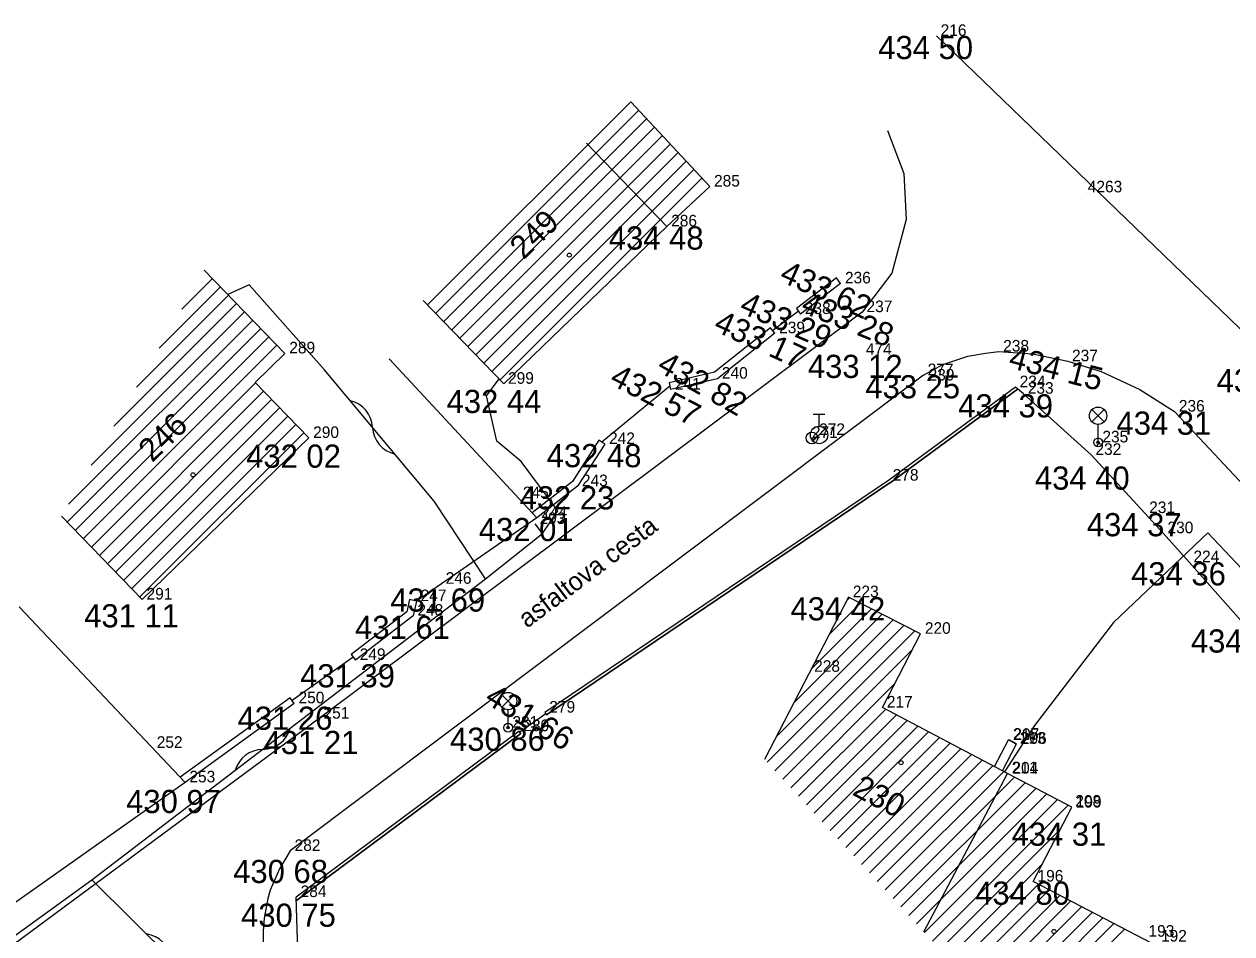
# Model space of a CAD drawing. Extents: x -559180 to -551373, y -1076947 to -1072071.
# Drawn here: x -554202 to -554149.9, y -1073644.6 to -1073605.4 of the extents above; entities that cross this region are included whole.
import ezdxf

# ---------------------------------------------------------------- set-up
doc = ezdxf.new("R2010")
doc.units = 0
for name, color, linetype in [('12_PLOTY', 7, 'Continuous'), ('13_PLOTY', 7, 'Continuous'), ('14_BUDOVY', 7, 'Continuous'), ('17_KOMUNIKACE', 7, 'Continuous'), ('18_POLOHOPIS', 7, 'Continuous'), ('1_VODA_ZN', 7, 'Continuous'), ('20_EL_ZN', 7, 'Continuous'), ('28_VODA', 7, 'Continuous'), ('2_VODOVOD', 7, 'Continuous'), ('30_SDEL_ZN', 7, 'Continuous'), ('32', 7, 'Continuous'), ('3_BODY', 7, 'Continuous'), ('47_ZN_STAV_OBJ$', 7, 'Continuous'), ('52_POPIS_UCELOVY', 7, 'Continuous'), ('54_C_POPISNA', 7, 'Continuous'), ('6_VYSKY', 7, 'Continuous')]:
    doc.layers.add(name, color=color, linetype=linetype)

# ---------------------------------------------------------------- blocks, each defined once
blk = doc.blocks.new('POINT_DISPLAY')
blk.add_line((0, 0), (0, 0))
blk = doc.blocks.new('LA')
at = {"layer": '20_EL_ZN'}
for p, q in [((-0.265, 1.415), (0.265, 0.885)), ((-0.265, 0.885), (0.265, 1.415)), ((0, 0), (0, 0.775))]:
    blk.add_line(p, q, dxfattribs=at)
for centre, radius in [((0, 1.15), 0.375), ((0, 0), 0.19), ((0, 0), 0.05)]:
    blk.add_circle(centre, radius, dxfattribs=at)
blk = doc.blocks.new('BZ')
at = {"layer": '47_ZN_STAV_OBJ$'}
blk.add_circle((0, 0), 0.0875, dxfattribs=at)
blk = doc.blocks.new('SV')
at = {"layer": '1_VODA_ZN'}
blk.add_circle((0, 0), 0.25, dxfattribs=at)
blk = doc.blocks.new('HYP')
at = {"layer": '1_VODA_ZN'}
for p, q in [((-0.25, 0.9), (0.25, 0.9)), ((0, 0.375), (0, 0.9)), ((-0.265, -0.265), (0.265, 0.265))]:
    blk.add_line(p, q, dxfattribs=at)
blk.add_circle((0, 0), 0.375, dxfattribs=at)
blk = doc.blocks.new('SDEP')
at = {"layer": '30_SDEL_ZN'}
for centre, radius, start, end in [((0.75, -1.001), 1.251, 53.1529, 126.8469), ((2.25, 1), 1.25, 233.13, 306.8698)]:
    blk.add_arc(centre, radius, start, end, dxfattribs=at)

msp = doc.modelspace()

# ---------------------------------------------------------------- linework, layer by layer
at = {"layer": '12_PLOTY'}
for p, q in [((-554166.931, -1073616.301), (-554168.661, -1073617.621)), ((-554166.75, -1073616.54), (-554166.931, -1073616.301)), ((-554166.75, -1073616.54), (-554168.48, -1073617.86)), ((-554168.57, -1073617.74), (-554169.683, -1073618.572)), ((-554168.661, -1073617.621), (-554168.48, -1073617.86)), ((-554169.776, -1073618.454), (-554172.194, -1073620.372)), ((-554169.59, -1073618.69), (-554169.776, -1073618.454)), ((-554169.59, -1073618.69), (-554172.06, -1073620.65)), ((-554179.86, -1073626.66), (-554186.24, -1073619.796)), ((-554172.194, -1073620.372), (-554174.157, -1073620.827)), ((-554172.06, -1073620.65), (-554174.09, -1073621.12)), ((-554174.124, -1073620.974), (-554177.056, -1073623.388)), ((-554174.157, -1073620.827), (-554174.09, -1073621.12)), ((-554159.21, -1073621.02), (-554164.69, -1073625.05)), ((-554159.138, -1073621.116), (-554164.618, -1073625.146)), ((-554164.618, -1073625.146), (-554159.138, -1073621.116)), ((-554158.86, -1073621.3), (-554159.21, -1073621.02)), ((-554155.94, -1073623.94), (-554158.86, -1073621.3)), ((-554177.182, -1073623.307), (-554178.325, -1073625.085)), ((-554176.93, -1073623.47), (-554177.182, -1073623.307)), ((-554176.93, -1073623.47), (-554178.1, -1073625.29)), ((-554155.94, -1073623.94), (-554153.62, -1073626.45)), ((-554178.325, -1073625.085), (-554180.065, -1073626.439)), ((-554178.1, -1073625.29), (-554179.86, -1073626.66)), ((-554164.69, -1073625.05), (-554179.51, -1073635.06)), ((-554164.622, -1073625.149), (-554179.442, -1073635.159)), ((-554179.442, -1073635.159), (-554164.622, -1073625.149)), ((-554179.86, -1073626.66), (-554183.98, -1073629.5)), ((-554152.83, -1073627.32), (-554153.62, -1073626.45)), ((-554151.71, -1073628.57), (-554152.83, -1073627.32)), ((-554149.13, -1073631.47), (-554151.71, -1073628.57)), ((-554183.98, -1073629.5), (-554185.06, -1073630.25)), ((-554195.04, -1073638.07), (-554202.205, -1073630.498)), ((-554185.352, -1073630.184), (-554185.468, -1073630.707)), ((-554185.06, -1073630.25), (-554185.352, -1073630.184)), ((-554185.06, -1073630.25), (-554185.2, -1073630.88)), ((-554185.468, -1073630.707), (-554187.872, -1073632.551)), ((-554185.2, -1073630.88), (-554187.69, -1073632.79)), ((-554187.781, -1073632.67), (-554190.418, -1073634.538)), ((-554187.872, -1073632.551), (-554187.69, -1073632.79)), ((-554190.505, -1073634.417), (-554195.248, -1073637.851)), ((-554190.33, -1073634.66), (-554195.04, -1073638.07)), ((-554190.33, -1073634.66), (-554190.505, -1073634.417)), ((-554179.476, -1073635.11), (-554180.594, -1073635.908)), ((-554179.51, -1073635.06), (-554179.442, -1073635.159)), ((-554180.63, -1073635.86), (-554190.24, -1073643.02)), ((-554180.558, -1073635.956), (-554190.235, -1073643.166)), ((-554190.235, -1073643.166), (-554180.558, -1073635.956)), ((-554180.558, -1073635.956), (-554180.63, -1073635.86)), ((-554195.04, -1073638.07), (-554213.23, -1073650.92)), ((-554190.13, -1073646.58), (-554190.24, -1073643.02))]:
    msp.add_line(p, q, dxfattribs=at)
at = {"layer": '13_PLOTY'}
for p, q in [((-554182.04, -1073621.39), (-554181.493, -1073620.66)), ((-554181.59, -1073623.34), (-554182.04, -1073621.39)), ((-554180.54, -1073624.22), (-554181.59, -1073623.34)), ((-554178.96, -1073626.36), (-554180.54, -1073624.22)), ((-554179.62, -1073627.33), (-554178.96, -1073626.36)), ((-554182.07, -1073629.29), (-554179.62, -1073627.33)), ((-554206.37, -1073647.54), (-554199.06, -1073642.28)), ((-554199.06, -1073642.28), (-554191.833, -1073649.441))]:
    msp.add_line(p, q, dxfattribs=at)
at = {"layer": '14_BUDOVY'}
for p, q in [((-554175.805, -1073608.698), (-554172.4, -1073612.36)), ((-554177.721, -1073610.481), (-554174.25, -1073614.08)), ((-554172.4, -1073612.36), (-554174.25, -1073614.08)), ((-554174.25, -1073614.08), (-554181.29, -1073620.87)), ((-554194.21, -1073615.969), (-554190.73, -1073619.56)), ((-554184.761, -1073617.271), (-554181.29, -1073620.87)), ((-554192.023, -1073620.813), (-554190.73, -1073619.56)), ((-554192.023, -1073620.813), (-554189.7, -1073623.21)), ((-554196.89, -1073630.18), (-554189.7, -1073623.21)), ((-554200.37, -1073626.59), (-554196.89, -1073630.18)), ((-554166.41, -1073630.08), (-554170.039, -1073637.078)), ((-554163.3, -1073631.66), (-554166.41, -1073630.08)), ((-554164.94, -1073634.84), (-554163.3, -1073631.66)), ((-554159.55, -1073637.68), (-554164.94, -1073634.84)), ((-554163.155, -1073644.521), (-554159.55, -1073637.68)), ((-554156.778, -1073639.137), (-554159.55, -1073637.68)), ((-554158.44, -1073642.35), (-554156.778, -1073639.137)), ((-554152.98, -1073645.2), (-554158.44, -1073642.35))]:
    msp.add_line(p, q, dxfattribs=at)
at = {"layer": '17_KOMUNIKACE'}
for p, q in [((-554148.14, -1073619.83), (-554162.62, -1073605.86)), ((-554165.82, -1073617.78), (-554189.25, -1073635.32)), ((-554163.18, -1073620.5), (-554190.5, -1073641.03)), ((-554143.16, -1073631.89), (-554152.34, -1073622.07)), ((-554189.25, -1073635.32), (-554211.87, -1073652.03))]:
    msp.add_line(p, q, dxfattribs=at)
for points in [[(-554164.73, -1073609.948), (-554164.024, -1073611.797), (-554163.923, -1073613.786), (-554164.546, -1073616.095), (-554165.82, -1073617.78)], [(-554163.18, -1073620.5), (-554162.337, -1073620.035), (-554161.263, -1073619.68), (-554160.499, -1073619.544), (-554159.92, -1073619.48)], [(-554159.92, -1073619.48), (-554158.463, -1073619.584), (-554156.95, -1073619.9)], [(-554156.95, -1073619.9), (-554155.514, -1073620.345), (-554153.843, -1073621.117), (-554152.34, -1073622.07)], [(-554190.5, -1073641.03), (-554190.961, -1073641.803), (-554191.372, -1073642.726), (-554191.469, -1073643.075), (-554191.624, -1073643.935), (-554191.67, -1073644.493), (-554191.67, -1073645.12)]]:
    msp.add_lwpolyline(points, dxfattribs=at)
at = {"layer": '18_POLOHOPIS'}
for p, q in [((-554192.282, -1073616.608), (-554193.194, -1073617.018)), ((-554189.04, -1073620.25), (-554192.282, -1073616.608)), ((-554184.29, -1073625.93), (-554189.04, -1073620.25)), ((-554182.07, -1073629.29), (-554184.29, -1073625.93)), ((-554179.62, -1073627.33), (-554179.93, -1073626.92)), ((-554150.9, -1073627.3), (-554154.98, -1073631.17)), ((-554147.86, -1073630.53), (-554150.9, -1073627.3)), ((-554199.06, -1073642.28), (-554182.07, -1073629.29)), ((-554154.98, -1073631.17), (-554158.39, -1073635.61)), ((-554158.39, -1073635.61), (-554159.68, -1073637.61)), ((-554160.109, -1073637.386), (-554159.5, -1073636.23)), ((-554159.2, -1073636.4), (-554159.5, -1073636.23)), ((-554159.16, -1073636.41), (-554159.48, -1073636.24)), ((-554159.769, -1073637.565), (-554159.16, -1073636.41))]:
    msp.add_line(p, q, dxfattribs=at)
at = {"layer": '2_VODOVOD'}
for q in [(-554167.99, -1073623.21), (-554167.68, -1073623.08)]:
    msp.add_line((-554167.94, -1073623.276), q, dxfattribs=at)
at = {"layer": '32'}
for p, q in [((-554184.573, -1073617.466), (-554175.805, -1073608.698)), ((-554184.226, -1073617.826), (-554175.464, -1073609.064)), ((-554183.879, -1073618.186), (-554175.124, -1073609.431)), ((-554183.532, -1073618.546), (-554174.783, -1073609.797)), ((-554183.184, -1073618.906), (-554174.442, -1073610.164)), ((-554182.837, -1073619.266), (-554174.102, -1073610.53)), ((-554182.49, -1073619.626), (-554173.761, -1073610.896)), ((-554182.143, -1073619.986), (-554173.42, -1073611.263)), ((-554181.796, -1073620.346), (-554173.079, -1073611.629)), ((-554181.449, -1073620.706), (-554172.739, -1073611.996)), ((-554195.186, -1073617.653), (-554193.862, -1073616.328)), ((-554197.139, -1073621.02), (-554193.166, -1073617.046)), ((-554196.163, -1073619.336), (-554193.514, -1073616.687)), ((-554198.116, -1073622.703), (-554192.818, -1073617.405)), ((-554199.092, -1073624.387), (-554192.47, -1073617.765)), ((-554200.129, -1073626.838), (-554191.774, -1073618.483)), ((-554200.068, -1073626.07), (-554192.122, -1073618.124)), ((-554199.781, -1073627.197), (-554191.426, -1073618.842)), ((-554199.433, -1073627.556), (-554191.078, -1073619.201)), ((-554199.085, -1073627.915), (-554192.003, -1073620.833)), ((-554198.737, -1073628.274), (-554191.655, -1073621.192)), ((-554198.389, -1073628.633), (-554191.307, -1073621.552)), ((-554198.041, -1073628.993), (-554190.959, -1073621.911)), ((-554197.693, -1073629.352), (-554190.611, -1073622.27)), ((-554197.345, -1073629.711), (-554190.263, -1073622.629)), ((-554196.997, -1073630.07), (-554189.915, -1073622.988)), ((-554168.01, -1073633.165), (-554165.425, -1073630.58)), ((-554167.248, -1073631.696), (-554165.894, -1073630.342)), ((-554166.487, -1073630.228), (-554166.363, -1073630.104)), ((-554169.533, -1073636.103), (-554164.487, -1073631.057)), ((-554168.772, -1073634.634), (-554164.956, -1073630.819)), ((-554169.925, -1073637.201), (-554164.018, -1073631.295)), ((-554169.585, -1073637.569), (-554163.55, -1073631.533)), ((-554169.245, -1073637.936), (-554163.652, -1073632.343)), ((-554168.905, -1073638.303), (-554164.405, -1073633.803)), ((-554168.566, -1073638.671), (-554164.806, -1073634.911)), ((-554168.226, -1073639.038), (-554164.343, -1073635.155)), ((-554167.886, -1073639.405), (-554163.88, -1073635.399)), ((-554167.546, -1073639.773), (-554163.416, -1073635.643)), ((-554167.207, -1073640.14), (-554162.953, -1073635.887)), ((-554166.867, -1073640.507), (-554162.49, -1073636.131)), ((-554166.527, -1073640.875), (-554162.027, -1073636.375)), ((-554166.187, -1073641.242), (-554161.564, -1073636.619)), ((-554165.847, -1073641.609), (-554161.101, -1073636.863)), ((-554165.508, -1073641.977), (-554160.638, -1073637.107)), ((-554165.168, -1073642.344), (-554160.175, -1073637.351)), ((-554164.828, -1073642.711), (-554159.712, -1073637.595)), ((-554164.488, -1073643.079), (-554159.25, -1073637.841)), ((-554164.149, -1073643.446), (-554158.79, -1073638.088)), ((-554163.809, -1073643.813), (-554158.33, -1073638.334)), ((-554163.469, -1073644.181), (-554157.869, -1073638.581)), ((-554163.129, -1073644.548), (-554157.409, -1073638.828)), ((-554162.789, -1073644.915), (-554156.949, -1073639.075)), ((-554162.45, -1073645.283), (-554157.286, -1073640.119)), ((-554162.11, -1073645.65), (-554158.044, -1073641.584)), ((-554161.77, -1073646.017), (-554158.218, -1073642.466)), ((-554161.43, -1073646.385), (-554157.754, -1073642.708)), ((-554161.091, -1073646.752), (-554157.289, -1073642.951)), ((-554160.751, -1073647.119), (-554156.825, -1073643.193)), ((-554160.411, -1073647.487), (-554156.36, -1073643.436)), ((-554160.071, -1073647.854), (-554155.895, -1073643.678)), ((-554159.731, -1073648.221), (-554155.431, -1073643.921)), ((-554159.392, -1073648.589), (-554154.966, -1073644.163)), ((-554159.052, -1073648.956), (-554154.502, -1073644.406))]:
    msp.add_line(p, q, dxfattribs=at)

# ---------------------------------------------------------------- block references
at = {"layer": '1_VODA_ZN'}
for name, p in [('POINT_DISPLAY', (-554162.62, -1073605.86)), ('POINT_DISPLAY', (-554172.4, -1073612.36)), ('POINT_DISPLAY', (-554172.397, -1073612.342)), ('POINT_DISPLAY', (-554172.39, -1073612.36)), ('POINT_DISPLAY', (-554156.085, -1073612.611)), ('POINT_DISPLAY', (-554156.085, -1073612.611)), ('POINT_DISPLAY', (-554174.25, -1073614.08)), ('POINT_DISPLAY', (-554166.75, -1073616.54)), ('POINT_DISPLAY', (-554168.48, -1073617.86)), ('POINT_DISPLAY', (-554165.82, -1073617.78)), ('POINT_DISPLAY', (-554169.59, -1073618.69)), ('POINT_DISPLAY', (-554190.73, -1073619.56)), ('POINT_DISPLAY', (-554165.66, -1073619.62)), ('POINT_DISPLAY', (-554159.92, -1073619.48)), ('POINT_DISPLAY', (-554156.95, -1073619.9)), ('POINT_DISPLAY', (-554172.06, -1073620.65)), ('POINT_DISPLAY', (-554163.18, -1073620.5)), ('POINT_DISPLAY', (-554181.29, -1073620.87)), ('POINT_DISPLAY', (-554174.09, -1073621.12)), ('POINT_DISPLAY', (-554163.14, -1073620.73)), ('POINT_DISPLAY', (-554159.21, -1073621.02)), ('POINT_DISPLAY', (-554158.86, -1073621.3)), ('HYP', (-554167.68, -1073623.08)), ('POINT_DISPLAY', (-554152.34, -1073622.07)), ('POINT_DISPLAY', (-554189.7, -1073623.21)), ('SV', (-554167.99, -1073623.21)), ('POINT_DISPLAY', (-554167.99, -1073623.21)), ('POINT_DISPLAY', (-554167.68, -1073623.08)), ('POINT_DISPLAY', (-554176.93, -1073623.47)), ('POINT_DISPLAY', (-554155.64, -1073623.4)), ('POINT_DISPLAY', (-554155.94, -1073623.94)), ('POINT_DISPLAY', (-554178.1, -1073625.29)), ('POINT_DISPLAY', (-554164.69, -1073625.05)), ('POINT_DISPLAY', (-554180.65, -1073625.81)), ('POINT_DISPLAY', (-554179.93, -1073626.92)), ('POINT_DISPLAY', (-554179.86, -1073626.66)), ('POINT_DISPLAY', (-554153.62, -1073626.45)), ('POINT_DISPLAY', (-554152.83, -1073627.32)), ('POINT_DISPLAY', (-554151.71, -1073628.57)), ('POINT_DISPLAY', (-554183.98, -1073629.5)), ('POINT_DISPLAY', (-554166.41, -1073630.08)), ('POINT_DISPLAY', (-554196.89, -1073630.18)), ('POINT_DISPLAY', (-554185.06, -1073630.25)), ('POINT_DISPLAY', (-554185.2, -1073630.88)), ('POINT_DISPLAY', (-554163.3, -1073631.66)), ('POINT_DISPLAY', (-554187.69, -1073632.79)), ('POINT_DISPLAY', (-554168.08, -1073633.3)), ('POINT_DISPLAY', (-554190.33, -1073634.66)), ('POINT_DISPLAY', (-554179.51, -1073635.06)), ('POINT_DISPLAY', (-554164.94, -1073634.84)), ('POINT_DISPLAY', (-554189.25, -1073635.32)), ('POINT_DISPLAY', (-554181.1, -1073635.71)), ('POINT_DISPLAY', (-554180.63, -1073635.86)), ('POINT_DISPLAY', (-554159.5, -1073636.23)), ('POINT_DISPLAY', (-554159.48, -1073636.24)), ('POINT_DISPLAY', (-554196.45, -1073636.58)), ('POINT_DISPLAY', (-554159.2, -1073636.4)), ('POINT_DISPLAY', (-554159.16, -1073636.41)), ('POINT_DISPLAY', (-554159.55, -1073637.68)), ('POINT_DISPLAY', (-554159.52, -1073637.69)), ('POINT_DISPLAY', (-554195.04, -1073638.07)), ('POINT_DISPLAY', (-554156.81, -1073639.12)), ('POINT_DISPLAY', (-554156.79, -1073639.16)), ('POINT_DISPLAY', (-554190.5, -1073641.03)), ('POINT_DISPLAY', (-554198.809, -1073642.341)), ('POINT_DISPLAY', (-554158.44, -1073642.35)), ('POINT_DISPLAY', (-554190.24, -1073643.02))]:
    msp.add_blockref(name, p, dxfattribs=at)
at = {"layer": '20_EL_ZN'}
for p in [(-554155.64, -1073623.4), (-554181.1, -1073635.71)]:
    msp.add_blockref('LA', p, dxfattribs=at)
at = {"layer": '28_VODA'}
msp.add_blockref('POINT_DISPLAY', (-554156.085, -1073612.611), dxfattribs=at)
at = {"layer": '30_SDEL_ZN'}
for p, xscale, yscale, rotation in [((-554187.911, -1073621.6), 0.9999988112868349, 0.9999988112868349, -50.09543061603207), ((-554192.885, -1073637.559), 1.0000000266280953, 1.0000000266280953, 37.400419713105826), ((-554196.707, -1073644.612), 1.000002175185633, 1.0000021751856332, -44.73719707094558)]:
    msp.add_blockref('SDEP', p, dxfattribs=dict(at, xscale=xscale, yscale=yscale, rotation=rotation))
at = {"layer": '32'}
for p in [(-554175.805, -1073608.698), (-554194.21, -1073615.969)]:
    msp.add_blockref('POINT_DISPLAY', p, dxfattribs=at)
at = {"layer": '47_ZN_STAV_OBJ$'}
for p in [(-554178.458, -1073615.319), (-554194.7, -1073624.801), (-554164.14, -1073637.223), (-554157.542, -1073644.504)]:
    msp.add_blockref('BZ', p, dxfattribs=at)

# ---------------------------------------------------------------- texts
at = {"layer": '3_BODY'}
for s, p in [(' 216', (-554162.62, -1073605.86)), (' 285', (-554172.4, -1073612.36)), ('4263', (-554156.085, -1073612.611)), (' 286', (-554174.25, -1073614.08)), (' 236', (-554166.75, -1073616.54)), (' 238', (-554168.48, -1073617.86)), (' 237', (-554165.82, -1073617.78)), (' 239', (-554169.59, -1073618.69)), (' 289', (-554190.73, -1073619.56)), ('474', (-554165.66, -1073619.62)), (' 238', (-554159.92, -1073619.48)), (' 237', (-554156.95, -1073619.9)), (' 240', (-554172.06, -1073620.65)), (' 277', (-554163.18, -1073620.5)), (' 299', (-554181.29, -1073620.87)), (' 241', (-554174.09, -1073621.12)), (' 239', (-554163.14, -1073620.73)), (' 234', (-554159.21, -1073621.02)), (' 233', (-554158.86, -1073621.3)), (' 236', (-554152.34, -1073622.07)), (' 290', (-554189.7, -1073623.21)), ('271', (-554167.99, -1073623.21)), ('272', (-554167.68, -1073623.08)), (' 242', (-554176.93, -1073623.47)), (' 235', (-554155.64, -1073623.4)), (' 232', (-554155.94, -1073623.94)), (' 243', (-554178.1, -1073625.29)), (' 278', (-554164.69, -1073625.05)), (' 245', (-554180.65, -1073625.81)), (' 293', (-554179.93, -1073626.92)), (' 244', (-554179.86, -1073626.66)), (' 231', (-554153.62, -1073626.45)), (' 230', (-554152.83, -1073627.32)), (' 224', (-554151.71, -1073628.57)), (' 246', (-554183.98, -1073629.5)), (' 291', (-554196.89, -1073630.18)), (' 247', (-554185.06, -1073630.25)), (' 223', (-554166.41, -1073630.08)), (' 248', (-554185.2, -1073630.88)), (' 220', (-554163.3, -1073631.66)), (' 249', (-554187.69, -1073632.79)), (' 228', (-554168.08, -1073633.3)), (' 250', (-554190.33, -1073634.66)), (' 279', (-554179.51, -1073635.06)), (' 217', (-554164.94, -1073634.84)), (' 251', (-554189.25, -1073635.32)), (' 281', (-554181.1, -1073635.71)), (' 280', (-554180.63, -1073635.86)), (' 215', (-554159.5, -1073636.23)), (' 207', (-554159.48, -1073636.24)), (' 252', (-554196.45, -1073636.58)), (' 213', (-554159.2, -1073636.4)), (' 206', (-554159.16, -1073636.41)), (' 211', (-554159.55, -1073637.68)), (' 204', (-554159.52, -1073637.69)), (' 253', (-554195.04, -1073638.07)), (' 208', (-554156.81, -1073639.12)), (' 199', (-554156.79, -1073639.16)), (' 282', (-554190.5, -1073641.03)), (' 196', (-554158.44, -1073642.35)), (' 284', (-554190.24, -1073643.02)), (' 193', (-554153.65, -1073644.73)), (' 192', (-554153.11, -1073644.94))]:
    msp.add_text(s, height=0.5, dxfattribs=at).set_placement(p)
at = {"layer": '52_POPIS_UCELOVY'}
msp.add_text('asfaltova cesta', height=0.79999, rotation=36.9235, dxfattribs=at).set_placement((-554180.28, -1073631.439))
at = {"layer": '54_C_POPISNA'}
for s, rotation, p in [('249', 43.9644, (-554180.435, -1073615.546)), ('246', 44.1099, (-554196.458, -1073624.295)), ('230', 332.2152, (-554166.294, -1073638.586))]:
    msp.add_text(s, height=1, rotation=rotation, dxfattribs=at).set_placement(p)
at = {"layer": '6_VYSKY'}
for s, p in [('434 50', (-554165.125, -1073606.86)), ('434 48', (-554176.755, -1073615.08)), ('433 12', (-554168.165, -1073620.62)), ('433 25', (-554165.685, -1073621.5)), ('434 40', (-554150.524, -1073621.233)), ('432 44', (-554183.755, -1073622.132)), ('434 39', (-554161.675, -1073622.322)), ('434 31', (-554154.845, -1073623.07)), ('432 02', (-554192.406, -1073624.492)), ('432 48', (-554179.435, -1073624.47)), ('434 40', (-554158.367, -1073625.439)), ('432 23', (-554180.605, -1073626.29)), ('432 01', (-554182.365, -1073627.66)), ('434 37', (-554156.125, -1073627.45)), ('434 36', (-554154.215, -1073629.57)), ('431 69', (-554186.183, -1073630.701)), ('434 42', (-554168.915, -1073631.08)), ('431 11', (-554199.395, -1073631.381)), ('431 61', (-554187.705, -1073631.88)), ('434 33', (-554151.635, -1073632.47)), ('431 39', (-554190.075, -1073633.971)), ('431 26', (-554192.775, -1073635.801)), ('430 86', (-554183.605, -1073636.71)), ('431 21', (-554191.651, -1073636.848)), ('430 97', (-554197.585, -1073639.392)), ('434 31', (-554159.375, -1073640.804)), ('430 68', (-554192.965, -1073642.413)), ('434 80', (-554160.945, -1073643.35)), ('430 75', (-554192.624, -1073644.302))]:
    msp.add_text(s, height=1, dxfattribs=at).set_placement(p)
for s, rotation, p in [('433 62', 335.6095, (-554169.444, -1073616.417)), ('433 29', 336.3411, (-554171.175, -1073617.771)), ('433 28', 337.9055, (-554168.517, -1073617.765)), ('433 17', 335.4944, (-554172.284, -1073618.561)), ('432 82', 330.549, (-554174.733, -1073620.289)), ('434 15', 345.5704, (-554159.548, -1073620.166)), ('432 57', 332.6454, (-554176.774, -1073620.857)), ('431 66', 328.5075, (-554182.168, -1073634.604))]:
    msp.add_text(s, height=1, rotation=rotation, dxfattribs=at).set_placement(p)

doc.saveas('drawing.dxf')
